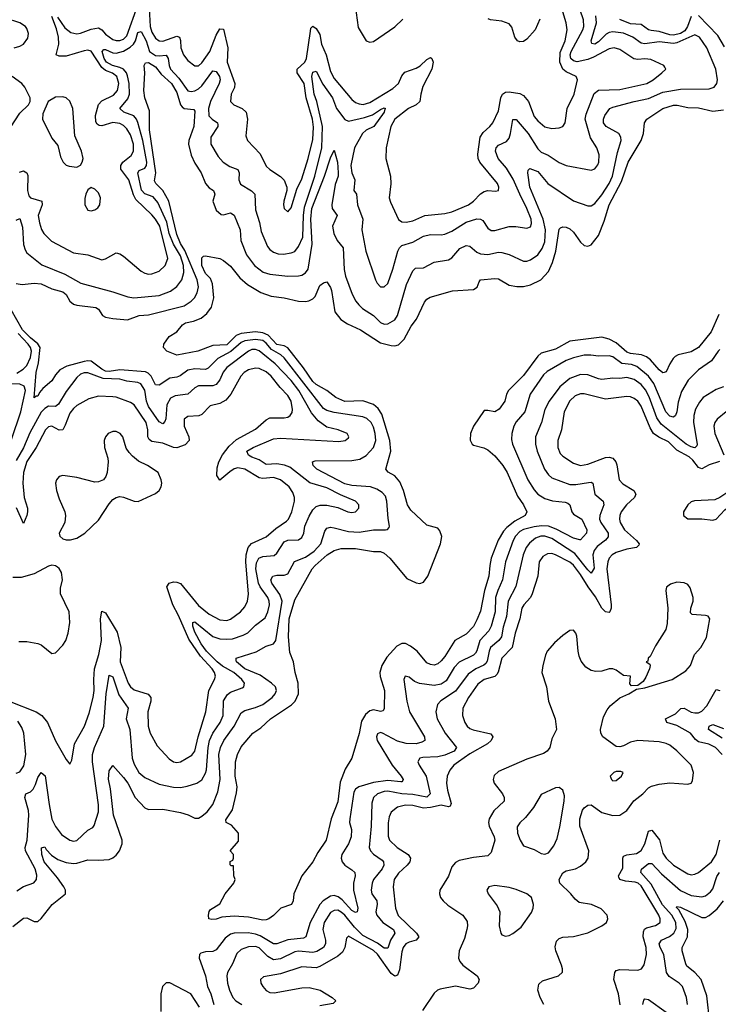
# Model space of a CAD drawing. Header units: inches. Extents: x 1843162 to 1959474, y 907081 to 1016326.
# Tile 297 of 656: x 1922349 to 1926261, y 923151 to 928668. Entities that reach past the tile are written whole.
import ezdxf

# ---------------------------------------------------------------- set-up
doc = ezdxf.new("R2010")
doc.units = ezdxf.units.IN
doc.header["$MEASUREMENT"] = 0
doc.layers.add('B9922', color=7, linetype='Continuous')

msp = doc.modelspace()

# ---------------------------------------------------------------- linework, layer by layer
at = {"layer": 'B9922', "color": 5}
for points, elevation in [([(1922330, 927544), (1922350, 927554.4), (1922364.4, 927504.4), (1922370, 927408), (1922378.9, 927378.9), (1922390, 927361.3), (1922473.3, 927293.3), (1922601.7, 927241.7), (1922691.8, 927191.8), (1922870, 927143.7), (1922954.5, 927114.5), (1922989.1, 927109.1), (1923130, 927122.3), (1923193.8, 927146.2), (1923230, 927172.7), (1923257.5, 927210), (1923268.8, 927251.2), (1923267.3, 927290), (1923250, 927345.3), (1923210, 927410), (1923187, 927470), (1923172.5, 927532.5), (1923123.5, 927643.5), (1923095.7, 927675.7), (1923050, 927691.8), (1923031.8, 927711.8), (1923011.1, 927810), (1923018, 927822), (1923050, 927835.3), (1923059.6, 927850), (1923061.2, 927870), (1923038.6, 927990), (1923011.5, 928091.5), (1923003.7, 928110), (1922988.3, 928128.3), (1922932.3, 928150), (1922909.8, 928170), (1922955.5, 928224.5), (1922963.8, 928250), (1922962.1, 928310), (1922953.1, 928353.1), (1922946.8, 928370), (1922930.1, 928390.1), (1922910, 928400.2), (1922868.5, 928410), (1922834.7, 928430), (1922822.7, 928450), (1922810.9, 928489.1), (1922820, 928500), (1922830, 928501.1), (1922870, 928481.5), (1922890, 928480.2), (1922930, 928491), (1922967, 928513), (1922985.8, 928530), (1922997.9, 928550), (1923010, 928596.1), (1923030, 928600.7), (1923057.3, 928550), (1923076.6, 928490), (1923110, 928467.4), (1923130, 928464.2), (1923170, 928468.5), (1923179.7, 928450), (1923186.1, 928410), (1923194.5, 928390), (1923240.3, 928340.3), (1923290, 928269.4), (1923310, 928265.5), (1923330, 928269), (1923350, 928279.3), (1923370, 928297.5), (1923430, 928381.6), (1923450, 928377.6), (1923467.6, 928350), (1923471.8, 928330), (1923466.4, 928310), (1923417.7, 928210), (1923406.1, 928170), (1923409, 928129), (1923427.5, 928110), (1923457.5, 928090), (1923458.3, 928078.3), (1923458.4, 928070), (1923418.8, 928010), (1923419.7, 927970), (1923460.8, 927900.8), (1923488.4, 927868.4), (1923525.1, 927845.1), (1923570, 927828.8), (1923578.7, 927810), (1923577.1, 927770), (1923586.1, 927746.1), (1923648.2, 927708.2), (1923665.8, 927690), (1923670, 927602.8), (1923691.5, 927531.5), (1923701.3, 927481.3), (1923737, 927397), (1923750, 927380.2), (1923770, 927365.2), (1923796.3, 927356.3), (1923825.7, 927354.3), (1923870, 927360.9), (1923890, 927368.6), (1923910, 927396.5), (1923934.7, 927450), (1923937.6, 927570), (1923943.5, 927616.5), (1924002.3, 927790), (1924040.9, 927950), (1924045.4, 928070), (1924013.1, 928210), (1923998.6, 928250), (1923985.1, 928350), (1923990, 928373.4), (1924010, 928378.8), (1924046.4, 928306.4), (1924100.1, 928230), (1924122.7, 928170), (1924170, 928108.7), (1924190, 928098.9), (1924280.9, 928119.1), (1924324.6, 928135.4), (1924370, 928165), (1924390, 928172.9), (1924398.4, 928170), (1924393.1, 928166.9), (1924391.1, 928150), (1924331.6, 928070), (1924290, 928048.3), (1924269, 928030), (1924223.2, 927950), (1924203.3, 927850), (1924210, 927810.4), (1924225.8, 927770), (1924220.9, 927710), (1924235.2, 927690), (1924240.6, 927630), (1924271, 927550), (1924265.2, 927490), (1924286.8, 927370), (1924342.2, 927210), (1924351.5, 927191.5), (1924370, 927171.5), (1924390, 927170.2), (1924410, 927190.3), (1924439.6, 927270), (1924466, 927370), (1924476.5, 927390), (1924490, 927401.5), (1924550, 927421.1), (1924610, 927454.3), (1924650, 927463.5), (1924710, 927461.7), (1924730, 927465.9), (1924770, 927483.3), (1924850, 927532.7), (1924910, 927551.8), (1924930.1, 927550.1), (1924942, 927542), (1924970, 927500.3), (1924990, 927486.2), (1925010, 927486.4), (1925090, 927508.1), (1925128, 927508), (1925190, 927499.6), (1925210, 927507.2), (1925215, 927525), (1925212.8, 927550), (1925190, 927609.8), (1925149.4, 927689.4), (1925113.3, 927773.3), (1925075.6, 927835.6), (1925027.8, 927890), (1925013.5, 927930), (1925017.7, 927950), (1925030, 927965), (1925074.5, 927985.5), (1925090, 928003.2), (1925098.2, 928030), (1925110, 928108.2), (1925130, 928108.9), (1925196.9, 928030), (1925250, 927943.2), (1925270, 927926.2), (1925308.9, 927908.9), (1925370, 927868.3), (1925410, 927850.2), (1925550, 927824.2), (1925570, 927832.4), (1925586.5, 927853.5), (1925592.5, 927870), (1925594.6, 927910), (1925580.8, 927950), (1925545.5, 928005.5), (1925515.3, 928110), (1925521.3, 928138.7), (1925566.7, 928253.3), (1925590, 928272.4), (1925710, 928277), (1925861.3, 928310), (1925897.2, 928330), (1925946, 928370), (1925967, 928390), (1925961.6, 928401.6), (1925956, 928410), (1925883.6, 928443.6), (1925850, 928447.3), (1925810, 928444.3), (1925788.5, 928448.5), (1925710, 928500.2), (1925678, 928510), (1925650, 928504.2), (1925562.9, 928457.1), (1925530, 928444.5), (1925471.2, 928431.2), (1925450, 928437.1), (1925435.3, 928450), (1925432.1, 928470), (1925438.1, 928490), (1925502.9, 928610), (1925508.3, 928630), (1925507.3, 928667.3), (1925470.8, 928770)], 560), ([(1922561.4, 928681.4), (1922602.3, 928622.3), (1922636.2, 928596.2), (1922668.7, 928588.7), (1922690, 928591.3), (1922750, 928615), (1922790, 928621.9), (1922809.8, 928609.8), (1922830, 928586.6), (1922870, 928556.5), (1922890, 928550.9), (1922910, 928551.7), (1922930, 928559.1), (1922950, 928577.5), (1923010, 928748.6)], 580), ([(1923073.9, 928730), (1923079.2, 928630), (1923090, 928597.3), (1923110, 928563.3), (1923130, 928548.6), (1923150, 928547.9), (1923230, 928575.9), (1923244.4, 928570), (1923250.5, 928550.5), (1923251.6, 928510), (1923266.4, 928470), (1923290, 928438.4), (1923330, 928409.4), (1923350, 928409.4), (1923370, 928425.5), (1923414.6, 928490), (1923450, 928581.1), (1923470, 928616), (1923490, 928614), (1923514.8, 928510), (1923510.5, 928430), (1923554.5, 928310), (1923552.8, 928287.2), (1923534, 928250), (1923530.3, 928210), (1923548.5, 928190), (1923595.8, 928170), (1923618.2, 928150), (1923624, 928110), (1923616.1, 928016.1), (1923625.7, 927990), (1923696.3, 927916.3), (1923730, 927847.6), (1923750, 927828.1), (1923809.3, 927789.3), (1923830, 927768), (1923845.2, 927730), (1923845.2, 927710), (1923828, 927650), (1923826.7, 927630), (1923830.6, 927610), (1923850, 927590.6), (1923870, 927614), (1923901.8, 927718.2), (1923930, 927776.5), (1923965.5, 927890), (1923990, 927995.5), (1923994.5, 928065.5), (1923989.6, 928110), (1923953.5, 928230), (1923942.2, 928310), (1923903.2, 928370), (1923903.2, 928376.8), (1923903.6, 928390), (1923945.7, 928430), (1923955.1, 928450), (1923976.9, 928603.1), (1923980.3, 928619.6), (1923990, 928631.9), (1924010, 928618.8), (1924030, 928584.9), (1924040.2, 928530), (1924065.1, 928470), (1924090, 928376.5), (1924110, 928337.5), (1924210, 928219.7), (1924230, 928203.5), (1924250, 928195.3), (1924272.4, 928192.4), (1924310, 928203.4), (1924438, 928282), (1924470.8, 928310), (1924490, 928352.4), (1924505.6, 928374.4), (1924570, 928395), (1924591.7, 928408.3), (1924630, 928443.9), (1924650, 928456.1), (1924656.5, 928450), (1924663.8, 928430), (1924657.1, 928390), (1924607.4, 928292.6), (1924594.8, 928250), (1924589.5, 928210), (1924570.2, 928190), (1924527, 928170), (1924450.2, 928110), (1924427.2, 928070), (1924400.6, 927950), (1924399.7, 927890), (1924426.5, 927790), (1924427.1, 927747.1), (1924418.5, 927670), (1924425.2, 927645.2), (1924470, 927547.6), (1924490, 927535), (1924512.6, 927532.6), (1924550, 927541.4), (1924617.6, 927570), (1924730, 927581.2), (1924770, 927590.6), (1924862.3, 927630), (1924889.9, 927650.1), (1924930, 927692.6), (1924950, 927704.3), (1924970.2, 927710.2), (1925013.7, 927706.3), (1925029.6, 927710.4), (1925033.1, 927730), (1925025.6, 927750), (1924926.5, 927870), (1924916.4, 927890), (1924914.8, 927914.8), (1924927.5, 928010), (1924943.8, 928036.2), (1924982.9, 928070), (1924998.3, 928090), (1925030, 928156.5), (1925043.1, 928230), (1925053.3, 928250), (1925070, 928261.6), (1925090, 928263.3), (1925150, 928254.1), (1925170, 928243.7), (1925198.1, 928210), (1925230, 928125.6), (1925250, 928100.6), (1925290, 928068), (1925330, 928058.7), (1925370, 928061.6), (1925390.7, 928069.3), (1925404.2, 928090), (1925414.9, 928170), (1925453.5, 928250), (1925473.1, 928330), (1925466.3, 928350), (1925410, 928375.3), (1925390.5, 928390.5), (1925373.8, 928430), (1925375.5, 928484.5), (1925403.3, 928550), (1925414.9, 928610), (1925410.4, 928650.4), (1925390, 928711.2)], 580), ([(1924227.2, 928747.2), (1924244.1, 928624.1), (1924289.1, 928549.1), (1924310, 928541.3), (1924330, 928545.3), (1924450, 928627.8), (1924494, 928670)], 620), ([(1922318, 928510), (1922350, 928519.5), (1922370.8, 928530), (1922395.6, 928564.4), (1922399.3, 928590), (1922390, 928618.2), (1922380.8, 928630), (1922350.6, 928650), (1922270, 928675.7)], 620), ([(1922330, 927189.4), (1922363.2, 927183.2), (1922430, 927191.4), (1922470, 927186.8), (1922530, 927159.2), (1922590, 927142.3), (1922608.6, 927128.6), (1922630.5, 927090.5), (1922650, 927073.9), (1922670, 927067.3), (1922774.8, 927054.8), (1922790, 927046.5), (1922813.2, 927010), (1922830, 927000.9), (1922870, 926992.9), (1922953.4, 926986.6), (1923018.4, 927010), (1923070, 927014.1), (1923270, 927065.1), (1923310, 927090.8), (1923328, 927110), (1923343.1, 927137), (1923350.3, 927170), (1923343, 927210), (1923274.7, 927374.7), (1923250, 927414.4), (1923230, 927463.4), (1923184.6, 927650), (1923150.8, 927710.8), (1923111.2, 927750), (1923104.7, 927764.7), (1923112, 927810), (1923076.2, 928050), (1923076.3, 928156.3), (1923050.8, 928230), (1923045, 928270), (1923050.8, 928369.2), (1923045.3, 928410), (1923053.3, 928426.7), (1923070, 928427.4), (1923110, 928402.5), (1923142.1, 928362.1), (1923199.7, 928310), (1923230, 928259.5), (1923249.1, 928190), (1923258.8, 928178.8), (1923270, 928170.5), (1923324.6, 928164.6), (1923330, 928155.5), (1923323.6, 928070), (1923296.8, 927990), (1923294.2, 927970), (1923308.6, 927908.6), (1923330, 927864.3), (1923365.2, 927810), (1923390.1, 927750), (1923410, 927726.4), (1923435, 927710), (1923441.7, 927690), (1923431.3, 927650), (1923450, 927600.4), (1923476.9, 927576.9), (1923490, 927574.3), (1923530, 927585), (1923550, 927573.1), (1923584.7, 927490), (1923588.4, 927430), (1923620.1, 927350), (1923663.2, 927290), (1923713, 927253), (1923750, 927240.9), (1923850, 927231.3), (1923910, 927232.1), (1923930, 927235.7), (1923950, 927248.8), (1923964.6, 927270), (1923987.8, 927410), (1923979.4, 927550), (1923985, 927610), (1924055.6, 927790), (1924090, 927894), (1924110, 927936.3), (1924129.2, 927870), (1924133.2, 927810), (1924132.2, 927790), (1924116.2, 927743.8), (1924096.5, 927630), (1924099.3, 927610), (1924126.3, 927570), (1924100.9, 927510), (1924109.1, 927469.1), (1924126.3, 927430), (1924160.9, 927390), (1924167, 927267), (1924174.6, 927230), (1924210.3, 927129.7), (1924231.7, 927090), (1924247.8, 927070), (1924269.7, 927049.7), (1924330.5, 927010.5), (1924370, 926970.2), (1924390, 926962.2), (1924410, 926963.8), (1924450, 926986.2), (1924465.7, 927010), (1924515.3, 927184.7), (1924550, 927261.1), (1924565.4, 927274.6), (1924610, 927277.8), (1924670, 927308.1), (1924750, 927321.3), (1924770, 927334), (1924814.1, 927385.9), (1924850, 927402.8), (1924870, 927398.6), (1924910, 927364.8), (1924930, 927355.1), (1924970, 927351.9), (1925030, 927365.5), (1925050, 927364.1), (1925090, 927351.3), (1925170, 927314.2), (1925190, 927314.2), (1925210, 927322.2), (1925250, 927350.9), (1925274.4, 927385.6), (1925290, 927423.2), (1925294.4, 927490), (1925280.2, 927550), (1925206.7, 927730), (1925194.4, 927810), (1925196.2, 927823.8), (1925205.3, 927834.7), (1925250, 927817), (1925306.7, 927750), (1925450, 927652.6), (1925530, 927623.9), (1925550, 927624), (1925570, 927637.3), (1925610, 927686.4), (1925650, 927750.1), (1925668.5, 927790), (1925696.8, 927923.2), (1925717, 927990), (1925716.2, 928010), (1925704.2, 928030), (1925634, 928070), (1925618.4, 928090), (1925617.8, 928110), (1925625.6, 928130), (1925653.7, 928170), (1925670, 928178.1), (1925790, 928210.1), (1925870, 928225.9), (1925950, 928261.3), (1926050, 928278.9), (1926210, 928279.8), (1926238.3, 928290), (1926253.8, 928310), (1926257.4, 928330), (1926247.1, 928390), (1926197.7, 928510), (1926155.4, 928570), (1926130, 928583.6), (1926030, 928537.8), (1926010, 928533.3), (1925930, 928543.4), (1925850, 928532.9), (1925830, 928536.4), (1925783.1, 928570), (1925731.4, 928591.4), (1925670, 928599.9), (1925650, 928595.4), (1925634, 928586), (1925590, 928542.8), (1925570, 928531.3), (1925554.1, 928534.1), (1925549.5, 928550), (1925578.7, 928650), (1925574.8, 928690)], 540), ([(1922347.5, 927812.5), (1922370, 927821.4), (1922390, 927810.3), (1922394, 927794), (1922392.2, 927710), (1922401.1, 927681.1), (1922410, 927669.2), (1922472.8, 927650), (1922475, 927630), (1922452.2, 927570), (1922459.2, 927530), (1922471.7, 927491.7), (1922484.3, 927470), (1922527.2, 927427.2), (1922650, 927361.6), (1922730.6, 927350), (1922810, 927322.8), (1922830, 927326.9), (1922890, 927361.5), (1922910, 927355.5), (1922930, 927341.8), (1923030, 927259.1), (1923050, 927247.5), (1923070, 927242), (1923090, 927243.5), (1923130, 927258), (1923164, 927290), (1923179.1, 927330), (1923133.1, 927510), (1923110.3, 927550), (1923090, 927573.8), (1922999.3, 927659.3), (1922986, 927686), (1922960.3, 927770), (1922915.8, 927830), (1922915.1, 927850), (1922926.7, 927870), (1922973.9, 927906.1), (1922986.2, 927930), (1922986.4, 927970), (1922970, 928023.2), (1922950, 928056.5), (1922930, 928075.2), (1922910, 928085.5), (1922870, 928092.1), (1922810, 928073.1), (1922793.9, 928073.9), (1922782.3, 928082.3), (1922774.9, 928094.9), (1922773.9, 928130), (1922790, 928192.8), (1922810, 928213.4), (1922875, 928245), (1922897.6, 928270), (1922904.5, 928310), (1922893, 928350), (1922868.1, 928368.1), (1922830, 928383.2), (1922810, 928399.3), (1922750, 928490.3), (1922730, 928497), (1922710, 928493.7), (1922610, 928463.9), (1922570, 928462.9), (1922553.3, 928470), (1922568.2, 928530), (1922566.7, 928570), (1922556, 928616), (1922530, 928685.1)], 580), ([(1925261.2, 928670), (1925235, 928610), (1925190, 928559.1), (1925170, 928544.7), (1925150, 928543.3), (1925137.3, 928550), (1925121.1, 928570), (1925105.7, 928625.7), (1925090, 928644.1), (1925050, 928659), (1924986.3, 928666.3), (1924972.3, 928672.3)], 580), ([(1926110, 928685.3), (1926088.5, 928630), (1926074, 928606), (1926050, 928590.4), (1926010, 928581.4), (1925990, 928583.2), (1925930, 928602.2), (1925886.2, 928606.2), (1925870, 928611.6), (1925830, 928640.3), (1925770, 928644.8), (1925710, 928668.6)], 520), ([(1926296, 928516), (1926259.2, 928579.2), (1926151.4, 928691.4)], 520), ([(1922297.3, 928062.7), (1922350, 928144.1), (1922398.3, 928190), (1922408.3, 928210), (1922408.4, 928230), (1922377.2, 928290), (1922361.7, 928310), (1922306.6, 928350)], 620), ([(1926264.2, 927015.8), (1926220.8, 926919.2), (1926150, 926830.7), (1926110, 926806.2), (1926037.6, 926790), (1926020.2, 926779.8), (1926008.4, 926770), (1925990, 926739.7), (1925970, 926693.7), (1925958.8, 926690), (1925950, 926688.2), (1925930, 926705.5), (1925881, 926761), (1925859.1, 926779.1), (1925830.7, 926790.7), (1925770, 926797.8), (1925750, 926805), (1925690, 926856.6), (1925650, 926876.8), (1925610, 926888.2), (1925430, 926865.5), (1925350, 926822.2), (1925270, 926798.5), (1925250, 926783.2), (1925170, 926673.5), (1925085.9, 926590), (1925075.8, 926570), (1925066.3, 926530), (1925035, 926485), (1925010, 926470.6), (1924970, 926478.8), (1924950, 926477.8), (1924889.8, 926390.2), (1924874.4, 926350), (1924872.2, 926312.2), (1924882.7, 926290), (1924890, 926283.9), (1924948.1, 926268.1), (1924970, 926257.6), (1925010, 926223.5), (1925055.4, 926170), (1925078.7, 926130), (1925137.3, 925997.3), (1925171, 925950), (1925188.4, 925910), (1925179.5, 925890), (1925122.9, 925857.1), (1925077.7, 925822.3), (1925059, 925801), (1925028.8, 925751.2), (1924989.2, 925650), (1924981.2, 925610), (1924977.2, 925550), (1924952.4, 925470), (1924930, 925353.6), (1924910, 925305.4), (1924890, 925267.1), (1924850, 925224), (1924786.7, 925190), (1924730, 925100.3), (1924710, 925075), (1924690, 925058.8), (1924670, 925052), (1924650, 925054.5), (1924630, 925063.9), (1924574.5, 925130), (1924537.9, 925157.9), (1924510, 925172), (1924490, 925173.4), (1924461.5, 925158.5), (1924404.9, 925095.1), (1924377.9, 925050), (1924365.1, 925010), (1924367, 924987), (1924392.9, 924910), (1924390, 924808.7), (1924384.4, 924795.6), (1924370, 924792.4), (1924330, 924800.9), (1924310, 924795.6), (1924285.5, 924774.5), (1924262.6, 924737.4), (1924250, 924667.8), (1924209.2, 924530.8), (1924171.3, 924468.7), (1924143.5, 924396.5), (1924130, 924286), (1924094.1, 924190), (1924066, 924070), (1924019, 924001), (1923990, 923949.3), (1923928.7, 923871.3), (1923884, 923770), (1923881, 923730), (1923871, 923710), (1923810.7, 923689.3), (1923770.5, 923649.5), (1923744.7, 923630), (1923730, 923625.1), (1923710, 923623), (1923630, 923638.5), (1923550, 923645.6), (1923480.4, 923639.6), (1923450, 923627.8), (1923425.4, 923625.4), (1923409, 923630), (1923406, 923650), (1923409.4, 923670.6), (1923418, 923682), (1923470, 923714), (1923499, 923770), (1923549, 923830), (1923555.3, 923850), (1923548.9, 923871.1), (1923546, 923926), (1923534, 923926), (1923528.4, 923931.6), (1923528.4, 923951.6), (1923542, 923958), (1923546, 923970), (1923546, 923990), (1923528, 924010), (1923575.3, 924064.7), (1923574, 924110), (1923534.6, 924154.6), (1923506, 924170), (1923504, 924184), (1923540.1, 924239.9), (1923563.5, 924336.5), (1923566.6, 924370), (1923555.1, 924430), (1923557.6, 924510), (1923569.8, 924550), (1923590, 924594.4), (1923655.1, 924670), (1923699.9, 924700.1), (1923754, 924750), (1923871.4, 924828.6), (1923891.6, 924850), (1923909.8, 924890), (1923907.7, 924950), (1923890.9, 925010), (1923881.6, 925070), (1923862.5, 925122.5), (1923855.2, 925210), (1923858, 925310), (1923890, 925417.1), (1923987.4, 925590), (1924003.8, 925610), (1924070.8, 925670), (1924110, 925693.4), (1924150, 925704.8), (1924230, 925704.3), (1924330, 925687.8), (1924370, 925688.1), (1924390, 925679.2), (1924422.8, 925650), (1924516.4, 925536.4), (1924570, 925512.5), (1924590, 925508.5), (1924610, 925515.8), (1924635.4, 925550), (1924705.3, 925730), (1924712.3, 925772.3), (1924702.9, 925802.9), (1924690, 925819.3), (1924630, 925836.2), (1924539.1, 925919.1), (1924521.1, 925950), (1924498.3, 926030), (1924477.8, 926077.8), (1924450, 926112.2), (1924413.2, 926133.2), (1924398.7, 926150), (1924427.9, 926250), (1924422.6, 926310), (1924376.6, 926456.6), (1924357.2, 926490), (1924330.7, 926510.7), (1924270, 926532.4), (1924170, 926527.7), (1924119.1, 926550), (1924068.6, 926590), (1924010, 926622.9), (1923990, 926640.7), (1923937.7, 926717.7), (1923850, 926829.9), (1923830, 926840.8), (1923790, 926847.9), (1923740.4, 926900.4), (1923710, 926913.2), (1923670, 926918.2), (1923590, 926909.7), (1923561.8, 926898.2), (1923510, 926846), (1923430, 926842.2), (1923347.3, 926810), (1923230, 926788.7), (1923173.2, 926810), (1923154, 926830), (1923157.2, 926850), (1923186.6, 926893.4), (1923230, 926918), (1923261.2, 926958.8), (1923278, 926970), (1923322, 926978), (1923364.5, 926995.5), (1923398, 927022), (1923422.7, 927057.3), (1923436.2, 927110), (1923428.5, 927188.5), (1923417.6, 927217.6), (1923390, 927245.8), (1923369.1, 927290.9), (1923370, 927334), (1923378, 927342), (1923390, 927344.7), (1923469.6, 927330.4), (1923490, 927318.3), (1923530, 927285.8), (1923581.8, 927221.8), (1923624.5, 927184.5), (1923699.8, 927139.8), (1923757.8, 927117.8), (1923830, 927110.1), (1923910, 927091.4), (1923950, 927088.3), (1923967.6, 927092.4), (1923990, 927104), (1924003, 927117), (1924030, 927178), (1924050, 927193), (1924070, 927198.8), (1924090, 927166.8), (1924094.7, 927150), (1924114, 927030), (1924148.1, 926988.1), (1924184.4, 926964.4), (1924256.9, 926930), (1924370, 926857.2), (1924430, 926842.9), (1924450, 926840.8), (1924470, 926845.1), (1924501.8, 926878.2), (1924542.3, 926950), (1924571.4, 926990), (1924615.8, 927084.2), (1924630, 927102), (1924648, 927112), (1924772.3, 927147.7), (1924890, 927155.8), (1924911.3, 927168.7), (1924921.4, 927198.6), (1924930, 927210.2), (1925010, 927217.4), (1925030, 927215.4), (1925090, 927179.4), (1925132.8, 927172.8), (1925170, 927173.5), (1925210, 927181.6), (1925268, 927210), (1925310, 927256.5), (1925333.3, 927306.7), (1925351.6, 927370), (1925370, 927494.8), (1925378, 927502), (1925390, 927506.4), (1925410, 927504.9), (1925430, 927495.8), (1925450, 927477.6), (1925490, 927420.3), (1925510, 927401.7), (1925530, 927397.8), (1925550, 927406.9), (1925590, 927458.8), (1925622.1, 927537.9), (1925649.4, 927630.6), (1925718.7, 927761.3), (1925757.5, 927870), (1925828.7, 927990), (1925842, 928030), (1925848.5, 928090), (1925861.3, 928110), (1925950, 928169.4), (1926010, 928188.7), (1926030.6, 928189.4), (1926090, 928176.4), (1926150, 928173.1), (1926230, 928154.6), (1926290, 928161.6)], 520), ([(1922310, 923586.3), (1922370, 923633.8), (1922390, 923634.7), (1922430, 923615.2), (1922450, 923615.2), (1922470, 923631.7), (1922530.4, 923710), (1922605.2, 923770), (1922606, 923790), (1922595.8, 923810), (1922560.5, 923860.5), (1922486.9, 923950), (1922472.4, 923990), (1922472, 924028), (1922490, 924034), (1922498.1, 924018.1), (1922526.9, 923986.9), (1922562.6, 923962.6), (1922610, 923945.1), (1922650, 923939.2), (1922670, 923941.3), (1922730, 923960.8), (1922790, 923957.7), (1922850, 923962), (1922870, 923970.8), (1922890, 923986.9), (1922908.1, 924010), (1922923.2, 924050), (1922923.7, 924070), (1922874.5, 924210), (1922857.8, 924357.8), (1922847.2, 924412.8), (1922850, 924459.1), (1922870, 924488.2), (1922930, 924422.3), (1922953.9, 924390), (1922996.3, 924310), (1923050, 924251.3), (1923070, 924242.5), (1923150, 924243.8), (1923250, 924225.7), (1923292.5, 924212.5), (1923330, 924193.5), (1923350, 924193.5), (1923370, 924204.6), (1923399.5, 924230), (1923429.9, 924270), (1923458.6, 924341.4), (1923471.7, 924410), (1923464.5, 924550), (1923473.2, 924590), (1923491.8, 924630), (1923549.9, 924710), (1923590, 924783.9), (1923610, 924796.8), (1923670, 924813.1), (1923710.7, 924830), (1923762.6, 924870), (1923779.1, 924890), (1923786.9, 924910), (1923781, 924930), (1923759.9, 924950), (1923695.5, 924995.5), (1923610.6, 925030), (1923562.9, 925070), (1923562.2, 925077.8), (1923562, 925090), (1923567.2, 925092.8), (1923673.9, 925126.1), (1923730, 925157.1), (1923769.9, 925170.1), (1923783.8, 925190), (1923819.9, 925410), (1923806.6, 925446.6), (1923761.6, 925510), (1923756.3, 925530), (1923766, 925550), (1923790, 925555), (1923830, 925554.6), (1923850, 925563), (1923888.3, 925631.7), (1923950, 925656.7), (1923997.6, 925690), (1924034.9, 925730), (1924057.5, 925802.5), (1924070, 925817.8), (1924090, 925823.5), (1924110, 925821.4), (1924190, 925799.8), (1924250, 925796.1), (1924330, 925810.1), (1924398, 925810), (1924408.3, 925811.7), (1924418, 925822), (1924420.5, 925830), (1924412.3, 925872.3), (1924405.6, 925970), (1924397.1, 925997.1), (1924378.2, 926018.2), (1924350, 926036.9), (1924313.3, 926050), (1924210, 926058.2), (1924170, 926067.6), (1924012.3, 926150), (1923992.4, 926170), (1923989.7, 926190), (1924004.5, 926195.5), (1924210, 926198.2), (1924254, 926206), (1924290, 926225.9), (1924329.9, 926270), (1924343.1, 926310), (1924340.3, 926350), (1924330, 926385.1), (1924316.6, 926410), (1924292.7, 926432.7), (1924270, 926441.6), (1924110, 926466.2), (1924070, 926478.3), (1924050, 926489.9), (1923830, 926772.7), (1923810.7, 926790.7), (1923759.9, 926819.9), (1923730, 926854.5), (1923710, 926869.4), (1923670, 926875.8), (1923610, 926869.2), (1923590, 926859.8), (1923532.4, 926807.6), (1923458, 926770), (1923404.4, 926715.6), (1923390, 926708.4), (1923330, 926712.1), (1923290, 926704.3), (1923247.7, 926672.3), (1923230, 926664.8), (1923190, 926658.3), (1923130, 926620.2), (1923110, 926622.4), (1923084.7, 926670), (1923067.8, 926687.8), (1923053.9, 926693.9), (1922910, 926706.5), (1922850, 926696), (1922830, 926699), (1922809.1, 926709.1), (1922750, 926754.5), (1922730, 926757), (1922710, 926752.6), (1922613.9, 926726.1), (1922573.6, 926706.4), (1922550, 926678.3), (1922530, 926644.7), (1922479.5, 926600.5), (1922460.8, 926579.2), (1922450, 926558), (1922441.8, 926558.2), (1922430, 926549.6), (1922440.5, 926690), (1922454.8, 926745.2), (1922463.4, 926830), (1922450.7, 926850.7), (1922410, 926884.3), (1922365.1, 926930), (1922301.2, 927041.2)], 540), ([(1922332.9, 926687.1), (1922368, 926710), (1922389.2, 926730), (1922410, 926774.9), (1922414.5, 926810), (1922410.4, 926830), (1922397.5, 926850), (1922341.4, 926910)], 560), ([(1922333.5, 923786.5), (1922370, 923810.3), (1922428.5, 923831.6), (1922442.4, 923850), (1922444.6, 923875.4), (1922435.3, 923910), (1922381.4, 924010), (1922379.4, 924030), (1922391.7, 924070), (1922400.3, 924210), (1922397.8, 924237.8), (1922377.6, 924310), (1922383.1, 924330), (1922410, 924342.1), (1922424.1, 924355.9), (1922437.8, 924382.2), (1922450, 924421.3), (1922470, 924450.4), (1922491.3, 924431.3), (1922513.4, 924270), (1922530, 924188.7), (1922550, 924146.7), (1922583.2, 924103.2), (1922630, 924070.9), (1922650, 924065.3), (1922670, 924068.7), (1922730, 924126.9), (1922757.9, 924142.1), (1922766.6, 924153.4), (1922789.9, 924230), (1922790.7, 924269.3), (1922756.9, 924510), (1922757.6, 924550), (1922768.9, 924590), (1922819.7, 924710), (1922833.7, 924890), (1922850, 924994.4), (1922870, 924986), (1922904, 924884), (1922957, 924810), (1922946.1, 924750), (1922966.1, 924690), (1922979.4, 924530), (1922990, 924495.6), (1923017.1, 924450), (1923050, 924422.3), (1923130, 924384.6), (1923210, 924366.8), (1923250, 924365.9), (1923287.2, 924372.9), (1923340.9, 924390), (1923370, 924408.8), (1923390, 924445.3), (1923395.3, 924464.7), (1923405, 924590), (1923412.8, 924630), (1923430.7, 924670), (1923471.8, 924730), (1923489.4, 924770), (1923490, 924851.6), (1923512.4, 924887.6), (1923530, 924899.2), (1923595.8, 924924.2), (1923604, 924930), (1923608.7, 924950), (1923593.8, 924970), (1923547.9, 925010), (1923485.8, 925045.8), (1923454.5, 925070), (1923395.2, 925130), (1923364.7, 925170), (1923330, 925235.3), (1923318.1, 925270), (1923318, 925290), (1923330, 925293.5), (1923430, 925211.7), (1923470, 925198.3), (1923510, 925196), (1923540.5, 925199.5), (1923600.7, 925219.3), (1923626.9, 925233.1), (1923670, 925274.8), (1923723.2, 925316.8), (1923738.7, 925350), (1923747.5, 925390), (1923746.6, 925410), (1923739.4, 925430), (1923695.6, 925490), (1923686.8, 925510), (1923671.3, 925590), (1923674.7, 925625.3), (1923688.7, 925651.3), (1923710, 925660.4), (1923774, 925666), (1923790, 925678.8), (1923830, 925741.5), (1923850, 925751.2), (1923910, 925754.2), (1923930, 925766.2), (1923940.2, 925790), (1923946.5, 925830), (1923970, 925886.7), (1923990, 925921.6), (1924010, 925940.2), (1924031.7, 925948.3), (1924070, 925947.5), (1924130, 925933.7), (1924186.4, 925910), (1924210, 925905.9), (1924230, 925910.3), (1924248.5, 925930), (1924248.6, 925950), (1924230.4, 925970.4), (1924145.7, 926005.7), (1924070, 926044.4), (1923973.4, 926073.4), (1923861.2, 926161.2), (1923831.8, 926171.8), (1923790, 926178.6), (1923730, 926174.8), (1923690, 926201.1), (1923650, 926216.1), (1923630, 926228.6), (1923621.5, 926250), (1923656.3, 926270), (1923770, 926318.8), (1923810, 926322.1), (1924136.5, 926303.5), (1924172.3, 926310), (1924190, 926325.5), (1924193, 926330), (1924182.9, 926350), (1924132.3, 926370), (1924070, 926385.3), (1924020.5, 926420.5), (1923984.2, 926464.2), (1923912.2, 926590), (1923870, 926645.2), (1923779, 926739), (1923710, 926796.1), (1923690, 926811.9), (1923670, 926819.7), (1923650, 926819.2), (1923630, 926810.9), (1923510, 926719.1), (1923487.8, 926692.2), (1923469.6, 926650), (1923450, 926623), (1923430, 926615.4), (1923350, 926615.6), (1923330, 926605), (1923290.5, 926569.5), (1923219.4, 926560.6), (1923192.8, 926547.2), (1923173.6, 926510), (1923168.1, 926431.9), (1923162.8, 926417.2), (1923150, 926403.5), (1923130, 926414.4), (1923070, 926499.6), (1923060.2, 926530), (1923050, 926592.5), (1923027.1, 926627.1), (1923010, 926635.6), (1922950, 926643.2), (1922910, 926654.3), (1922816.5, 926656.5), (1922730, 926688.7), (1922710, 926688.7), (1922690, 926681.4), (1922670, 926663.4), (1922610, 926584.3), (1922566.6, 926513.4), (1922550, 926500.8), (1922510, 926501.8), (1922490, 926489.9), (1922470, 926469.3), (1922406.5, 926353.5), (1922371, 926269), (1922330, 926198.1)], 560), ([(1926270, 926819.1), (1926260.3, 926810), (1926224.2, 926755.8), (1926150, 926706.3), (1926092.4, 926647.6), (1926055.4, 926584.6), (1926035.9, 926524.1), (1926029.5, 926470), (1926021.2, 926450), (1926010, 926441.4), (1925990, 926446.8), (1925967.6, 926470), (1925900.3, 926630), (1925870.2, 926670.2), (1925804.7, 926724.7), (1925775.1, 926735.1), (1925721.6, 926741.6), (1925670, 926778.2), (1925650, 926785), (1925590, 926781.5), (1925548.3, 926788.3), (1925510, 926787.9), (1925450, 926773.9), (1925410, 926757.9), (1925303.4, 926696.6), (1925281.6, 926678.4), (1925208.2, 926570), (1925178.9, 926470), (1925130, 926413.8), (1925117, 926390), (1925104.6, 926350), (1925103.8, 926316.2), (1925108.7, 926290), (1925194.2, 926090), (1925230, 926032.8), (1925251.1, 926010), (1925290, 925985.8), (1925332.5, 925972.5), (1925404.2, 925964.2), (1925418.7, 925958.7), (1925429.1, 925949.1), (1925440.8, 925910), (1925450, 925898), (1925496.3, 925870), (1925525.7, 925810), (1925523.8, 925790), (1925490, 925753.5), (1925486.7, 925753.3), (1925450, 925763.4), (1925353.9, 925813.9), (1925310, 925830.8), (1925272.1, 925832.1), (1925230, 925826.6), (1925170, 925811.6), (1925150, 925799.9), (1925125.8, 925774.2), (1925112.9, 925750), (1925068.8, 925630), (1925052.6, 925530), (1925025.9, 925470), (1925013.5, 925430), (1925012.7, 925350), (1924990, 925269.8), (1924976.9, 925243.1), (1924925.6, 925190), (1924908.6, 925131.4), (1924901, 925119), (1924890, 925107.7), (1924810, 925067.7), (1924782.3, 925037.7), (1924736.9, 924963.1), (1924710, 924943.8), (1924670, 924938), (1924588.1, 924948.1), (1924560.2, 924960.2), (1924530, 924984.2), (1924507.7, 924990), (1924501.1, 924970), (1924517.8, 924850), (1924531.9, 924790), (1924616, 924650), (1924618.3, 924630), (1924600.4, 924619.6), (1924570, 924611), (1924512.8, 924612.8), (1924464.9, 924624.9), (1924380.9, 924670), (1924370, 924673.5), (1924352.9, 924667.1), (1924346.4, 924650), (1924350.2, 924630), (1924435.2, 924490), (1924484.7, 924430), (1924496.5, 924410), (1924495.5, 924404.5), (1924490, 924397.6), (1924483.1, 924396.9), (1924410, 924405.4), (1924330, 924393.2), (1924249.1, 924370), (1924230, 924356.5), (1924220.7, 924339.3), (1924197.3, 924190), (1924196.6, 924170), (1924206.7, 924130), (1924205.3, 924090), (1924190.1, 924050), (1924152.7, 923990), (1924150.1, 923970), (1924155.2, 923950), (1924170, 923930.2), (1924210, 923905.2), (1924226, 923890), (1924228, 923870), (1924219.1, 923830), (1924217.7, 923790), (1924243.5, 923690), (1924239.5, 923670), (1924230, 923665), (1924210, 923677.2), (1924155.6, 923735.6), (1924132.9, 923752.9), (1924110, 923760.1), (1924090, 923757.2), (1924048.4, 923731.6), (1924029.7, 923710), (1923975.8, 923610), (1923952.2, 923530), (1923938.9, 923521.1), (1923850, 923513), (1923790, 923490.4), (1923770, 923489.5), (1923695.5, 923535.5), (1923670, 923544.9), (1923629.4, 923550.6), (1923550, 923549.5), (1923530, 923543.4), (1923499.2, 923520.8), (1923450, 923456.8), (1923430, 923447.8), (1923390, 923445.7), (1923363.1, 923436.9), (1923356.5, 923430), (1923354.2, 923410), (1923389, 923310), (1923400.6, 923250), (1923419.6, 923210), (1923436.8, 923150)], 540), ([(1922290, 924850.2), (1922441.1, 924790), (1922473, 924770), (1922504.5, 924730), (1922550, 924627.8), (1922610, 924522), (1922630, 924496), (1922640.5, 924519.5), (1922656.5, 924610), (1922711.6, 924710), (1922738.4, 924781.6), (1922760.8, 924870), (1922766.4, 924910), (1922764.1, 924970), (1922768.8, 925030), (1922791.6, 925110), (1922807.3, 925190), (1922801.3, 925310), (1922810, 925354), (1922830, 925343.6), (1922895.5, 925235.5), (1922915.3, 925150), (1922911.3, 925070), (1922956.6, 924950), (1922970.1, 924930.1), (1922990, 924913.8), (1923067.8, 924887.8), (1923083.5, 924870), (1923083.3, 924850), (1923066.1, 924790), (1923068.8, 924710), (1923080.2, 924670), (1923119.5, 924599.5), (1923186.5, 924526.5), (1923210, 924509.2), (1923230, 924506.5), (1923250, 924510.2), (1923314, 924546), (1923330.8, 924570), (1923348.6, 924650), (1923391.9, 924790), (1923407.7, 924910), (1923440.4, 924970), (1923445.6, 924990), (1923440.4, 925010), (1923426.9, 925030), (1923361, 925101), (1923297.2, 925197.2), (1923239.3, 925330), (1923206.8, 925390), (1923172.9, 925490), (1923187, 925510), (1923210, 925517.3), (1923230, 925516.9), (1923250, 925509.4), (1923350, 925386), (1923410, 925337.2), (1923470, 925305.3), (1923510, 925302), (1923530, 925309.4), (1923584.8, 925350), (1923610, 925378), (1923625.7, 925410), (1923631, 925449), (1923615.7, 925630), (1923618, 925670), (1923627.9, 925710), (1923648.1, 925731.9), (1923730, 925770.8), (1923783.6, 925816.4), (1923842.9, 925857.1), (1923853.8, 925870), (1923873, 925910), (1923888.9, 925970), (1923888.3, 925990), (1923878.5, 926018.5), (1923858.9, 926050), (1923809.7, 926090), (1923770, 926102), (1923710, 926097.3), (1923690, 926100.1), (1923610, 926148.7), (1923570, 926156), (1923549.7, 926150.3), (1923525.3, 926134.7), (1923470, 926086.9), (1923453.4, 926113.4), (1923455.9, 926155.9), (1923464.9, 926190), (1923484.5, 926230), (1923521.3, 926278.7), (1923564, 926316.1), (1923670, 926372.8), (1923730, 926426), (1923750, 926437.4), (1923830, 926436), (1923850, 926440.7), (1923863.5, 926450), (1923874.1, 926465.9), (1923876.8, 926483.2), (1923869.9, 926530), (1923850, 926562.3), (1923807.2, 926607.2), (1923758.2, 926670), (1923730, 926694.5), (1923690, 926712.8), (1923670, 926715.7), (1923630, 926706.7), (1923605.9, 926690), (1923587.5, 926670), (1923532.3, 926570), (1923504.4, 926535.6), (1923470, 926518), (1923415.6, 926504.4), (1923370, 926456.2), (1923352.8, 926447.2), (1923290, 926443.5), (1923270.3, 926430), (1923270.8, 926390), (1923296.6, 926330), (1923298.3, 926310), (1923275.3, 926284.7), (1923230, 926269.1), (1923210, 926270.4), (1923150, 926295.7), (1923090, 926304.9), (1923074.6, 926314.6), (1923067.6, 926330), (1923067.3, 926370), (1923056.6, 926410), (1922990, 926509.1), (1922970, 926523.4), (1922890, 926552.5), (1922870, 926555.3), (1922790, 926558), (1922736.8, 926543.2), (1922670, 926506.5), (1922650, 926489), (1922630, 926462.9), (1922604.6, 926395.4), (1922590, 926369), (1922570, 926367), (1922530, 926390.5), (1922510, 926386.2), (1922493.3, 926370), (1922441.6, 926270), (1922390, 926192), (1922370.4, 926130), (1922366.6, 926070), (1922374.6, 925990), (1922392.1, 925930), (1922393.6, 925910), (1922390, 925889.8), (1922370, 925845.1), (1922331.8, 925931.8)], 580), ([(1926290, 926610.6), (1926250, 926595.4), (1926177.3, 926550), (1926155.6, 926524.4), (1926134.3, 926485.7), (1926123.7, 926450), (1926122.2, 926410), (1926143.5, 926290), (1926140.4, 926279.6), (1926130, 926269.3), (1926110, 926274), (1926081.1, 926290), (1925940.9, 926400.9), (1925917.5, 926437.5), (1925874.1, 926554.1), (1925853.7, 926593.7), (1925830, 926623.6), (1925790, 926650.8), (1925750, 926662.1), (1925710, 926657.4), (1925670, 926659.3), (1925610, 926651.7), (1925590, 926654.9), (1925530, 926677.1), (1925490, 926679.6), (1925430, 926657.7), (1925374.6, 926610), (1925314.6, 926530), (1925290, 926483.5), (1925271.4, 926410), (1925238.5, 926330), (1925237.4, 926290), (1925246.8, 926250), (1925287.6, 926150), (1925310, 926118.4), (1925330, 926101.4), (1925430, 926064.1), (1925463.9, 926063.9), (1925534.9, 926074.9), (1925550, 926075.5), (1925558.5, 926070), (1925569.6, 926009.6), (1925616.2, 925970), (1925620.1, 925950), (1925598.7, 925890), (1925596.5, 925870), (1925602.7, 925850), (1925644.6, 925790), (1925645.6, 925770), (1925629.3, 925750.7), (1925583.5, 925716.5), (1925566.7, 925693.3), (1925559.7, 925670), (1925565.5, 925594.5), (1925550, 925567.4), (1925530, 925585.9), (1925457.6, 925677.6), (1925330, 925761.4), (1925290, 925774.1), (1925267, 925773), (1925238.1, 925761.9), (1925204.8, 925735.2), (1925185.9, 925710), (1925169.2, 925670), (1925127.6, 925492.4), (1925085, 925410), (1925075.5, 925324.5), (1925056.6, 925263.4), (1925046.6, 925210), (1925032.5, 925190), (1924985.9, 925150), (1924977.5, 925130), (1924966.9, 925073.1), (1924959.1, 925060.9), (1924949.1, 925050.9), (1924902.7, 925030), (1924859.8, 925000.2), (1924790, 924905.2), (1924708.2, 924851.8), (1924688.8, 924830), (1924679.2, 924790), (1924686.6, 924750), (1924732.5, 924670), (1924795, 924590), (1924781.6, 924570), (1924730, 924546.2), (1924690, 924537.1), (1924606.7, 924533.3), (1924590.2, 924529.8), (1924582.3, 924517.7), (1924579.3, 924510), (1924585.5, 924490), (1924626.3, 924430), (1924647.1, 924330), (1924628.8, 924311.2), (1924550, 924326.8), (1924490, 924330.7), (1924410, 924344.7), (1924390, 924343.1), (1924353.4, 924330), (1924331, 924309), (1924321.9, 924278.1), (1924317.3, 924150), (1924306.7, 924030), (1924314.6, 924010), (1924330, 923992.7), (1924378.8, 923958.8), (1924386, 923950), (1924388.1, 923930), (1924379.5, 923910), (1924330.7, 923850), (1924322.7, 923830), (1924318, 923790), (1924322, 923770), (1924348.4, 923730), (1924351.1, 923710), (1924344, 923670), (1924350.1, 923650), (1924383.5, 923610), (1924442, 923570), (1924450.8, 923550), (1924426.3, 923510), (1924410, 923464.7), (1924390, 923465.2), (1924353.2, 923493.2), (1924270, 923536.3), (1924223.3, 923583.3), (1924170, 923649.9), (1924150, 923668.1), (1924130, 923678.5), (1924110, 923677.4), (1924090, 923665.2), (1924054.5, 923610), (1924046, 923570), (1924061.9, 923510), (1924061, 923490), (1924050.1, 923469.9), (1924013.8, 923446.2), (1923990, 923440.5), (1923910, 923447.9), (1923890, 923445.5), (1923810, 923406.2), (1923770, 923401.1), (1923738.1, 923418.1), (1923690, 923467.5), (1923670, 923474.9), (1923630, 923472.8), (1923590, 923457.4), (1923565, 923435), (1923541.8, 923378.2), (1923513.7, 923330), (1923508.9, 923311.1), (1923513.1, 923270), (1923524.1, 923230), (1923542.6, 923190), (1923559.4, 923170), (1923593.8, 923150)], 560), ([(1922303.7, 926316.2), (1922354.7, 926470), (1922381.3, 926590), (1922373.5, 926613.5), (1922350, 926624.7), (1922244.8, 926630)], 560), ([(1926267.3, 926192.7), (1926210, 926173.3), (1926170, 926151.6), (1926150, 926158.3), (1926118.8, 926198.8), (1926097.6, 926217.6), (1926030, 926256.6), (1925981.8, 926301.8), (1925928.3, 926328.3), (1925899.2, 926350), (1925880.2, 926380.2), (1925830, 926503.1), (1925810, 926529.8), (1925790, 926545.7), (1925770, 926555), (1925750, 926556.4), (1925630, 926541.4), (1925510, 926571), (1925490, 926572.2), (1925460.7, 926559.3), (1925430, 926531.4), (1925398.1, 926470), (1925384.1, 926370), (1925362.9, 926310), (1925361.9, 926270), (1925376.7, 926236.7), (1925390, 926223), (1925450, 926183), (1925490, 926169.5), (1925530, 926176.8), (1925630, 926214), (1925650, 926216.3), (1925670, 926210.2), (1925687.2, 926190), (1925693.2, 926173.2), (1925706.2, 926090), (1925727.2, 926067.2), (1925788.1, 926030), (1925799.5, 926010), (1925792.2, 925990), (1925747.7, 925950), (1925716.8, 925910), (1925709.5, 925890), (1925708.8, 925870), (1925712.8, 925850), (1925735.9, 925810), (1925803.2, 925750), (1925817.6, 925730), (1925816.3, 925723.7), (1925804, 925710), (1925750, 925701.8), (1925690, 925683.2), (1925666.7, 925670), (1925650, 925649.7), (1925642, 925630), (1925637.4, 925590), (1925661.7, 925390), (1925661.5, 925370), (1925654.3, 925350), (1925650, 925346.4), (1925630, 925349.8), (1925610, 925370.7), (1925574.6, 925434.6), (1925533.4, 925490), (1925490, 925559.7), (1925450, 925611.6), (1925430, 925629), (1925350, 925669.9), (1925330, 925675.9), (1925304.6, 925675.4), (1925279.4, 925660.6), (1925257.8, 925630), (1925250.1, 925550), (1925219.6, 925450), (1925209.5, 925430), (1925172.2, 925390), (1925160.6, 925370), (1925149.3, 925310), (1925124.3, 925230), (1925107.8, 925150), (1925049.2, 925090.8), (1925029, 925011), (1925021.6, 924998.4), (1925010, 924988.1), (1924950, 924971.1), (1924914.7, 924945.3), (1924861.6, 924870), (1924830.8, 924810), (1924828.1, 924770), (1924842.3, 924730), (1924855, 924710), (1924870, 924696.3), (1924888.5, 924688.5), (1924986.9, 924666.9), (1924999, 924650), (1924989.5, 924630), (1924968.1, 924610), (1924870, 924554.3), (1924805.8, 924510), (1924780.8, 924490), (1924757.3, 924462.7), (1924743.1, 924430), (1924739.8, 924390), (1924744, 924350), (1924764.8, 924275.2), (1924759, 924261), (1924750, 924257.6), (1924710, 924265.9), (1924650, 924253), (1924610.2, 924250.2), (1924550, 924264.1), (1924510, 924266.3), (1924465.2, 924254.8), (1924430, 924228.4), (1924418.6, 924201.4), (1924412.8, 924167.2), (1924413.5, 924093.5), (1924419.8, 924070), (1924462.8, 924030), (1924525, 923990), (1924536.8, 923970), (1924534.1, 923950), (1924518.7, 923930), (1924470, 923885), (1924446.6, 923850), (1924440.9, 923810), (1924454.2, 923690), (1924469.4, 923649.4), (1924571.3, 923550), (1924584.3, 923530), (1924569, 923511), (1924530, 923500.1), (1924512.2, 923490), (1924497.5, 923470), (1924490, 923445.1), (1924475.9, 923344.1), (1924465.1, 923314.9), (1924450, 923308.3), (1924430, 923322.8), (1924352.2, 923432.2), (1924330, 923453.3), (1924190, 923532.5), (1924178.9, 923521.1), (1924170.8, 923470), (1924156.4, 923443.6), (1924130, 923421), (1924030, 923362.6), (1924010, 923356.2), (1923930, 923360.4), (1923810, 923321.1), (1923714.4, 923305.6), (1923698.4, 923290), (1923699.5, 923270), (1923710.3, 923250), (1923728.7, 923228.7), (1923750, 923217.1), (1923774.7, 923214.7), (1923930, 923244.1), (1923970, 923244.4), (1924030.9, 923230.9), (1924098.8, 923190), (1924120.2, 923170), (1924104.3, 923155.7), (1924030, 923142.4)], 580), ([(1926304.9, 926470), (1926255.3, 926430), (1926241.2, 926410), (1926236.3, 926390), (1926241.5, 926350), (1926293.2, 926230)], 580), ([(1922343.6, 925183.6), (1922390, 925184.6), (1922450, 925172.4), (1922470, 925165.5), (1922530, 925116.2), (1922550, 925120.2), (1922590, 925162.4), (1922608.3, 925190), (1922620.5, 925230), (1922630.4, 925290), (1922625.3, 925350), (1922577.7, 925450), (1922577.2, 925482.8), (1922588.2, 925530), (1922582.8, 925570), (1922570, 925593), (1922560.5, 925600.5), (1922550, 925608.2), (1922530, 925611.2), (1922510, 925605.3), (1922430, 925562.3), (1922358, 925542), (1922310, 925541.7)], 620), ([(1925283.7, 923150), (1925263.6, 923190), (1925251.4, 923230), (1925256.2, 923263.8), (1925277.1, 923282.9), (1925366.9, 923310), (1925388.9, 923331.1), (1925389.8, 923350), (1925383.9, 923370), (1925351.6, 923450), (1925347.8, 923472.2), (1925355.1, 923504.9), (1925370, 923519.7), (1925390, 923527.1), (1925450, 923530.2), (1925530, 923551.1), (1925609.7, 923590), (1925636.2, 923610), (1925643.5, 923630), (1925638.2, 923650), (1925605.8, 923685.8), (1925552, 923710), (1925482.1, 923722.1), (1925459.6, 923739.6), (1925435.3, 923770), (1925373.3, 923830), (1925370.4, 923850), (1925390, 923888.3), (1925410, 923898.1), (1925460.9, 923910), (1925490, 923924.6), (1925520.2, 923950), (1925532.3, 923970), (1925535.9, 924010), (1925486.4, 924150), (1925486.1, 924190), (1925501.5, 924238.5), (1925510, 924251.7), (1925530, 924266.1), (1925550, 924268.8), (1925610, 924225.8), (1925670, 924209.5), (1925710, 924210.2), (1925750, 924236.9), (1925789, 924291), (1925838.8, 924330), (1925870, 924363.7), (1925886.5, 924373.5), (1925930, 924384.6), (1925990, 924391.6), (1926090, 924383.6), (1926109.7, 924390.3), (1926117.4, 924402.6), (1926122.2, 924450), (1926109, 924490), (1926030, 924570.4), (1925990, 924602.1), (1925970, 924611.9), (1925930, 924621.4), (1925811.2, 924628.8), (1925770, 924619.3), (1925730, 924598.3), (1925710, 924593), (1925690, 924595.7), (1925614, 924650), (1925603.7, 924670), (1925601.2, 924690), (1925619.2, 924760.8), (1925638.8, 924801.2), (1925656.7, 924823.3), (1925710, 924868.9), (1925761.2, 924890), (1925803.1, 924916.9), (1925850, 924924.9), (1926004, 924970), (1926080.5, 925019.5), (1926105.7, 925050), (1926128.6, 925110), (1926164.5, 925150), (1926194.7, 925205.3), (1926214, 925310), (1926204.8, 925324.8), (1926189.7, 925329.7), (1926115.3, 925335.3), (1926105.2, 925345.2), (1926106.8, 925370), (1926119.8, 925410), (1926120.3, 925430), (1926104.2, 925484.2), (1926090, 925502.6), (1926070, 925512.9), (1926030, 925516.2), (1925994.5, 925505.5), (1925971.4, 925488.6), (1925967.1, 925470), (1925978.6, 925370), (1925975.3, 925284.7), (1925968.1, 925251.9), (1925910, 925158.7), (1925879.7, 925100.3), (1925867.9, 925090), (1925866.4, 925073.6), (1925858, 925070), (1925877.5, 925057.5), (1925880.7, 925050), (1925876.5, 925030), (1925855.5, 924984.5), (1925839.9, 924960.1), (1925810, 924937.2), (1925774.6, 924934.6), (1925766.3, 924946.3), (1925768.9, 924988.9), (1925730, 924992.7), (1925690, 925023.5), (1925671.2, 925031.2), (1925650, 925031.4), (1925610, 925017.5), (1925575.4, 925015.4), (1925550, 925021.1), (1925519.7, 925039.7), (1925493.7, 925073.7), (1925482.3, 925102.3), (1925476.2, 925130), (1925470, 925214), (1925464.2, 925230), (1925450, 925247.3), (1925430, 925246), (1925390, 925217.4), (1925343.9, 925176.1), (1925303.6, 925130), (1925293, 925107), (1925278, 925050), (1925273.5, 925010), (1925298.8, 924930), (1925311.3, 924850), (1925347, 924750), (1925354.8, 924690), (1925330, 924638), (1925318, 924590), (1925303.2, 924570), (1925283.4, 924556.6), (1925190, 924524.7), (1925030, 924454.5), (1925006.7, 924433.3), (1925000.6, 924410), (1925005.5, 924390), (1925052.6, 924330), (1925062.7, 924310), (1925062.8, 924290), (1925004.9, 924235.1), (1924978.3, 924190), (1924974.8, 924170), (1924978.6, 924150), (1925006.6, 924090), (1925009.1, 924070), (1924990, 924001.7), (1924970, 923982.9), (1924890, 923973.8), (1924810, 923955.9), (1924790, 923946.2), (1924770, 923922), (1924750, 923868.5), (1924701.3, 923790), (1924699.5, 923770), (1924705.3, 923750), (1924720.3, 923730), (1924746.2, 923706.2), (1924830, 923650.9), (1924854.5, 923614.5), (1924857.2, 923590), (1924853.3, 923570), (1924840, 923520), (1924809.4, 923450), (1924807.2, 923410), (1924814.2, 923390), (1924830.1, 923370.1), (1924911.3, 923310), (1924921.6, 923290), (1924916.1, 923270), (1924890, 923241), (1924870, 923236.8), (1924790, 923253.5), (1924704.1, 923235.9), (1924689.6, 923230.4), (1924670, 923213.3), (1924604.5, 923115.5)], 620), ([(1926283.3, 924550), (1926246.4, 924590), (1926208.1, 924608.1), (1926150, 924621.2), (1926134.1, 924634.1), (1926105.8, 924670), (1926030, 924712.5), (1925972.4, 924730), (1925966, 924750), (1926022, 924778), (1926051.2, 924808.8), (1926070, 924810.1), (1926108.7, 924788.7), (1926130, 924784), (1926150, 924784.7), (1926170, 924793.5), (1926197.3, 924822.7), (1926250, 924914.7), (1926270.6, 924910)], 580), ([(1922330, 924446.4), (1922350, 924452.8), (1922372.5, 924487.5), (1922383.7, 924550), (1922371.4, 924670), (1922361.7, 924701.7), (1922338.1, 924738.1)], 580), ([(1926282.7, 924642.7), (1926206.2, 924690), (1926209.8, 924710), (1926230, 924718.8), (1926290, 924695.7)], 560), ([(1925712.3, 923147.7), (1925702, 923210), (1925677.1, 923290), (1925682.9, 923330), (1925690, 923340.8), (1925710, 923346.7), (1925810, 923342.5), (1925830.9, 923350), (1925846.9, 923373.1), (1925859.9, 923430), (1925857.5, 923470), (1925839.9, 923530), (1925842.3, 923557.7), (1925848.8, 923571.2), (1925860, 923580), (1925910, 923592.6), (1925935.4, 923610), (1925936.7, 923630), (1925929.2, 923650), (1925830, 923814.9), (1925812.3, 923830), (1925795.5, 923835.5), (1925741.1, 923841.1), (1925709.6, 923849.6), (1925704.1, 923864.1), (1925703.4, 923870), (1925726.8, 923913.2), (1925726.4, 923970), (1925730, 923980.3), (1925750, 923989), (1925803.4, 923996.6), (1925830, 924013.2), (1925850.4, 924049.6), (1925870, 924121.5), (1925890, 924125.8), (1925931.9, 924071.9), (1925950, 923997.8), (1925970.2, 923970), (1926011.1, 923930), (1926090, 923881.2), (1926110, 923877.3), (1926130, 923880.5), (1926150, 923890.2), (1926223.7, 923950), (1926249.9, 923990), (1926269.6, 924070.4)], 580), ([(1926089.8, 923150), (1926084.2, 923190), (1926060.3, 923250), (1926041.4, 923270), (1925986.7, 923306.7), (1925971.1, 923330), (1925956.6, 923430), (1925935.8, 923470), (1925930.4, 923490), (1925943.4, 923510), (1925988.5, 923531.5), (1926012.3, 923550), (1926025, 923575), (1926023.7, 923610), (1926000.8, 923650), (1925949.1, 923709.1), (1925884.8, 923824.8), (1925827.2, 923890), (1925832, 923908), (1925870, 923939.5), (1925890, 923940.4), (1925942.9, 923882.9), (1926050, 923788.1), (1926110, 923760.9), (1926170, 923753.8), (1926190, 923759), (1926218.1, 923781.9), (1926230, 923798.2), (1926253.4, 923866.6), (1926267.9, 923890)], 560), ([(1926214.3, 923050), (1926198.1, 923198.1), (1926164.6, 923290), (1926129.3, 923329.3), (1926085.6, 923365.6), (1926078.7, 923378.7), (1926059.1, 923450), (1926059.9, 923470), (1926089.1, 923530), (1926090.3, 923570), (1926075.6, 923615.6), (1926040.1, 923680.1), (1926026.5, 923693.5), (1926030, 923698.4), (1926050, 923695), (1926170, 923638.1), (1926190, 923636.9), (1926210, 923647.9), (1926254.4, 923685.6), (1926290, 923730.2)], 540), ([(1923355.4, 923135.4), (1923307, 923210), (1923190, 923271.5), (1923169.1, 923270.9), (1923149, 923251), (1923140.2, 923210), (1923139.4, 923110)], 540), ([(1925838.8, 923150), (1925845, 923175), (1925850, 923181.7), (1925870, 923177.3), (1925970, 923107)], 560)]:
    msp.add_lwpolyline(points, dxfattribs=dict(at, elevation=elevation))
for points, elevation in [([(1922590, 928236), (1922550, 928233.1), (1922508, 928210), (1922479.3, 928140.7), (1922477.1, 928110), (1922530, 928003.2), (1922562, 927962), (1922578.4, 927898.4), (1922592.1, 927870), (1922610, 927852.9), (1922626, 927846), (1922670, 927841.8), (1922690, 927852.7), (1922699.8, 927870), (1922703.7, 927890), (1922694.9, 927930), (1922657.1, 928017.1), (1922646.4, 928170), (1922630.4, 928210.4), (1922610, 928229.8)], 620), ([(1922750, 927727.6), (1922730, 927714), (1922719, 927690), (1922713.5, 927666.5), (1922713.8, 927630), (1922730, 927600.3), (1922750, 927596.1), (1922770, 927601.3), (1922787.2, 927612.8), (1922797.8, 927630), (1922802, 927670), (1922790, 927698), (1922770, 927718.9)], 620), ([(1922870, 926360.5), (1922844.7, 926350), (1922829.3, 926330), (1922823, 926310), (1922823.2, 926270), (1922842.9, 926210), (1922844.1, 926190), (1922839, 926130), (1922832.2, 926107.8), (1922818.5, 926090), (1922790, 926078.6), (1922770, 926077.3), (1922670, 926102.4), (1922590, 926112.9), (1922570, 926107.7), (1922556, 926090), (1922549.6, 926070), (1922554.8, 926030), (1922570, 925982.6), (1922602.6, 925910), (1922606.4, 925890), (1922601.3, 925850), (1922570.4, 925790), (1922574.4, 925774.4), (1922590, 925759.3), (1922610, 925754), (1922633.8, 925753.8), (1922670, 925762.8), (1922714.8, 925790), (1922790, 925863.9), (1922850, 925955), (1922870, 925978.6), (1922888.6, 925991.4), (1922910, 925995.8), (1922930, 925993.1), (1922990, 925970.2), (1923012.6, 925967.4), (1923110, 926012.2), (1923130.5, 926029.5), (1923141.8, 926050), (1923144.8, 926070), (1923141.4, 926090), (1923125.3, 926130), (1923065.6, 926170), (1923014.6, 926194.6), (1922981.7, 926221.7), (1922961.8, 926241.8), (1922946.3, 926266.3), (1922927, 926330), (1922912.1, 926350), (1922890, 926359.6)], 620), ([(1926350, 926030.7), (1926310, 926016.8), (1926270.2, 925989.8), (1926241.9, 925978.1), (1926127.3, 925972.7), (1926110, 925967.1), (1926091.7, 925950), (1926067.2, 925910), (1926066, 925890), (1926090, 925871.5), (1926170, 925871), (1926230, 925863.2), (1926250, 925869.2), (1926297.7, 925922.3), (1926322, 925938), (1926392, 925970), (1926413.3, 925986.7), (1926419.5, 926010), (1926415.2, 926015.2), (1926394, 926030)], 620), ([(1925715.6, 924455.6), (1925690, 924454.7), (1925676, 924450), (1925656, 924430), (1925662.8, 924410), (1925670, 924402.8), (1925690, 924404.9), (1925719.3, 924430), (1925728.7, 924450)], 640), ([(1925370, 924366), (1925350, 924363), (1925270, 924326.6), (1925226.2, 924253.8), (1925181.7, 924198.3), (1925150, 924168.2), (1925135.1, 924144.9), (1925137.5, 924110), (1925152.4, 924070), (1925170, 924039.5), (1925230, 924017.8), (1925270, 923995.3), (1925290, 923992.4), (1925310, 924000.5), (1925340.6, 924039.4), (1925359.1, 924080.9), (1925374.6, 924145.4), (1925398.5, 924290), (1925399.3, 924319.3), (1925391.7, 924351.7)], 640), ([(1925010, 923816.1), (1924976, 923810), (1924965.5, 923790), (1924973.4, 923770), (1925022.5, 923702.5), (1925037.8, 923670), (1925034.3, 923590), (1925043, 923550), (1925050, 923540.7), (1925070, 923532.7), (1925090, 923535.8), (1925110, 923547), (1925156.8, 923583.2), (1925214.7, 923665.3), (1925225.1, 923690), (1925227.3, 923710), (1925214.5, 923750), (1925189.3, 923770), (1925130, 923794.4), (1925090, 923805)], 640)]:
    msp.add_lwpolyline(points, close=True, dxfattribs=dict(at, elevation=elevation))

doc.saveas('drawing.dxf')
